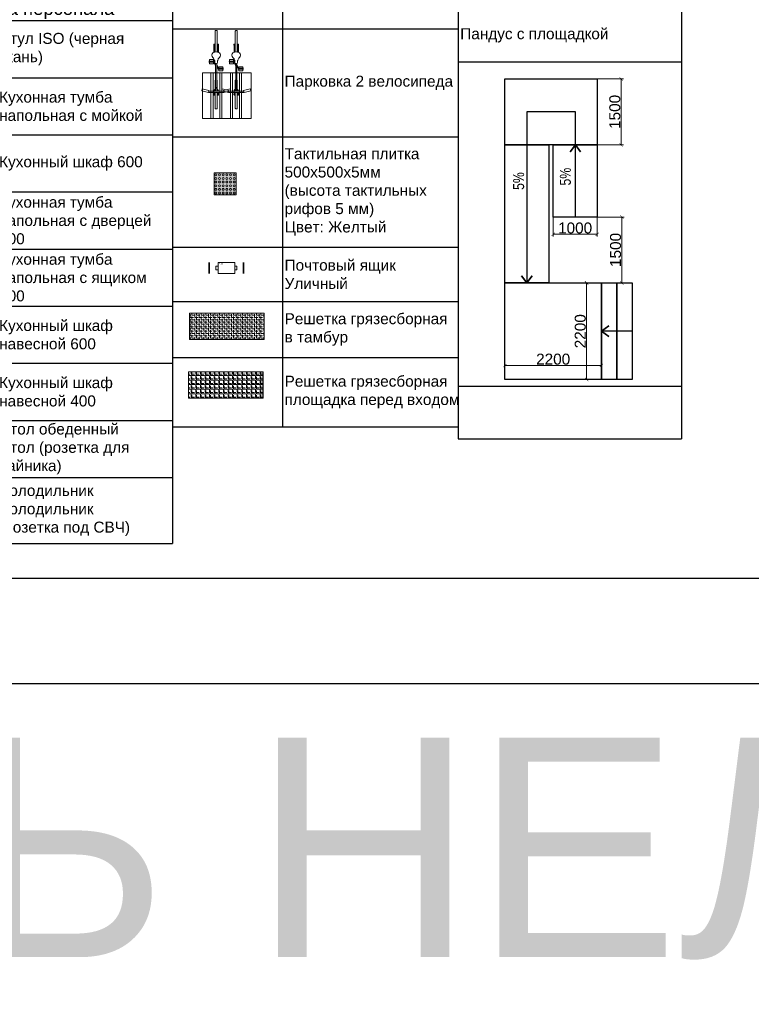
# Model space of a CAD drawing. Header units: millimetres. Extents: x -692150 to 2662533, y -95416 to 65084.
# Tile 461 of 656: x -49986 to -33327, y -65087 to -42673. Entities that reach past the tile are written whole.
import ezdxf
from ezdxf import colors
from ezdxf.entities.mleader import LeaderData, LeaderLine
from ezdxf.math import Vec2, Vec3

# ---------------------------------------------------------------- set-up
doc = ezdxf.new("R2010")
doc.units = ezdxf.units.MM
doc.layers.get('Defpoints').update_dxf_attribs({"color": 30})
for name, color, linetype, lineweight in [('01_АР_Несущие стены и колонны', 5, 'Continuous', 30), ('03_АР_Возводимые перегородки', 10, 'Continuous', 25), ('10_АР_Мебель размеры', 255, 'Continuous', 0), ('13_АР_Полы', 7, 'Continuous', 9), ('17_АР_Текст', 250, 'Continuous', 0), ('28_РАЗВЕРТКИ', 7, 'Continuous', 0)]:
    doc.layers.add(name, color=color, linetype=linetype, lineweight=lineweight)
doc.layers.add('09_АР_Мебель', color=7, linetype='Continuous', lineweight=9, true_color=0x000000)
doc.layers.add('1. ПОДЛОЖКА', color=7, linetype='Continuous', lineweight=0, true_color=0x9b9292)
doc.styles.add('_ТЕКСТОВЫЙ', font='arial.ttf', dxfattribs={"width": 0.8})
doc.styles.add('HVAC_AEP', font='arial.ttf')
doc.styles.get("Standard").update_dxf_attribs({"font": 'arial.ttf'})
doc.dimstyles.new('Standard (100)', dxfattribs={"dimtxt": 250, "dimasz": 75, "dimexe": 50, "dimexo": 5, "dimgap": 15, "dimtad": 1, "dimdec": 0, "dimrnd": 5, "dimtxsty": 'Standard', "dimblk": 'ARCHTICK', "dimcen": 0.09, "dimclrd": 7, "dimclre": 7, "dimclrt": 256, "dimazin": 0, "dimtfac": 1, "dimtdec": 0, "dimtofl": 0, "dimtmove": 1, "dimatfit": 0, "dimfxl": 2, "dimlwd": 0, "dimlwe": 0, "dimarcsym": 0})

# ---------------------------------------------------------------- blocks, each defined once
blk = doc.blocks.new('_Dot')
at = {"color": 0, "linetype": 'ByBlock', "lineweight": -2}
blk.add_line((-0.5, 0), (-1, 0), dxfattribs=at)
at = {"color": 0, "linetype": 'ByBlock', "const_width": 0.5}
blk.add_lwpolyline([(-0.25, 0, 1), (0.25, 0, 1)], format="xyb", close=True, dxfattribs=at)
blk = doc.blocks.new('*T219')
at = {"color": 0, "linetype": 'ByBlock', "lineweight": -2, "transparency": 16777216}
for p, q in [((0, 0), (6500, 0)), ((0, 0), (0, -12370)), ((6500, 0), (6500, -12370)), ((0, -470), (6500, -470)), ((2500, -470), (2500, -12370)), ((0, -1770), (6500, -1770)), ((0, -3070), (6500, -3070)), ((0, -4370), (6500, -4370)), ((0, -5670), (6500, -5670)), ((0, -6970), (6500, -6970)), ((0, -8270), (6500, -8270)), ((0, -9570), (6500, -9570)), ((0, -10870), (6500, -10870)), ((0, -12370), (6500, -12370))]:
    blk.add_line(p, q, dxfattribs=at)
at = {"color": 0, "lineweight": 15, "transparency": 16777216, "style": 'HVAC_AEP'}
for s, insert, char_height, width, attachment_point in [('Комната персонала', (3250, -235), 300, 6497, 5), ('Стул ISO (черная^Jткань)', (2550, -1120), 250, 3900, 4), ('Кухонная тумба^Jнапольная с мойкой', (2550, -2420), 250, 3900, 4), ('Кухонный шкаф 600', (2550, -3720), 250, 3900, 4), ('Кухонная тумба^Jнапольная с дверцей^J600', (2550, -5020), 250, 3900, 4), ('Кухонная тумба^Jнапольная с ящиком^J800', (2550, -6320), 250, 3900, 4), ('Кухонный шкаф^Jнавесной 600', (2550, -7620), 250, 3900, 4), ('Кухонный шкаф^Jнавесной 400', (2550, -8920), 250, 3900, 4), ('Стол обеденный^JСтол (розетка для^Jчайника)', (2550, -10220), 250, 3900, 4), ('Холодильник^JХолодильник^J(розетка под СВЧ)', (2550, -11620), 250, 3900, 4)]:
    blk.add_mtext(s, dxfattribs=dict(at, insert=insert, char_height=char_height, width=width, attachment_point=attachment_point))
blk = doc.blocks.new('*T226')
at = {"color": 0, "linetype": 'ByBlock', "lineweight": -2, "transparency": 16777216}
for p, q in [((0, 0), (5089, 0)), ((0, 0), (0, -24763)), ((5089, 0), (5089, -24763)), ((0, -470), (5089, -470)), ((0, -1670), (5089, -1670)), ((0, -6522), (5089, -6522)), ((0, -7722), (5089, -7722)), ((0, -14975), (5089, -14975)), ((0, -16175), (5089, -16175)), ((0, -23563), (5089, -23563)), ((0, -24763), (5089, -24763))]:
    blk.add_line(p, q, dxfattribs=at)
at = {"color": 0, "lineweight": 15, "transparency": 16777216, "style": 'HVAC_AEP'}
for s, insert, char_height, width, attachment_point in [('Пандусы', (2545, -235), 350, 5086.26, 5), ('Вертикальный^Jпоъемник', (50, -1070), 250, 4989.26, 4), ('Наклонный подъемник ', (50, -7122), 250, 4989.26, 4), ('Пандус с площадкой', (50, -15575), 250, 4989.26, 4)]:
    blk.add_mtext(s, dxfattribs=dict(at, insert=insert, char_height=char_height, width=width, attachment_point=attachment_point))
blk = doc.blocks.new('_ArchTick')
at = {"color": 0, "linetype": 'ByBlock', "const_width": 0.15}
blk.add_lwpolyline([(-0.5, -0.5), (0.5, 0.5)], dxfattribs=at)
blk = doc.blocks.new('*D227')
at = {"layer": '03_АР_Возводимые перегородки', "lineweight": 0, "transparency": 16777216}
for p, q in [((-36744, -48665), (-37128, -48665)), ((-37078, -48665), (-37078, -50865)), ((-36744, -50865), (-37128, -50865))]:
    blk.add_line(p, q, dxfattribs=at)
at = {"layer": 'Defpoints', "color": 0, "lineweight": 13, "transparency": 16777216}
for p in [(-36739, -48665), (-37078, -50865), (-36739, -50865)]:
    blk.add_point(p, dxfattribs=at)
at = {"layer": '03_АР_Возводимые перегородки', "lineweight": 0, "transparency": 16777216, "xscale": 75, "yscale": 75, "zscale": 75}
for p, rotation in [((-37078, -48665), 90), ((-37078, -50865), 270)]:
    blk.add_blockref('_ArchTick', p, dxfattribs=dict(at, rotation=rotation))
at = {"layer": '03_АР_Возводимые перегородки', "transparency": 16777216, "insert": (-37221, -49765), "char_height": 250, "attachment_point": 5, "rotation": 90}
blk.add_mtext('2200', dxfattribs=at)
blk = doc.blocks.new('*D228')
at = {"layer": '03_АР_Возводимые перегородки', "lineweight": 0, "transparency": 16777216}
for p, q in [((-38939, -50860), (-38939, -50495)), ((-38939, -50545), (-36739, -50545)), ((-36739, -50860), (-36739, -50495))]:
    blk.add_line(p, q, dxfattribs=at)
at = {"layer": 'Defpoints', "color": 0, "lineweight": 13, "transparency": 16777216}
for p in [(-36739, -50545), (-38939, -50865), (-36739, -50865)]:
    blk.add_point(p, dxfattribs=at)
at = {"layer": '03_АР_Возводимые перегородки', "lineweight": 0, "transparency": 16777216, "xscale": 75, "yscale": 75, "zscale": 75, "rotation": 180}
blk.add_blockref('_ArchTick', (-38939, -50545), dxfattribs=at)
at = {"layer": '03_АР_Возводимые перегородки', "lineweight": 0, "transparency": 16777216, "xscale": 75, "yscale": 75, "zscale": 75}
blk.add_blockref('_ArchTick', (-36739, -50545), dxfattribs=at)
at = {"layer": '03_АР_Возводимые перегородки', "transparency": 16777216, "insert": (-37839, -50402), "char_height": 250, "attachment_point": 5}
blk.add_mtext('2200', dxfattribs=at)
blk = doc.blocks.new('*D229')
at = {"layer": '03_АР_Возводимые перегородки', "lineweight": 0, "transparency": 16777216}
for p, q in [((-36834, -44022), (-36241, -44022)), ((-36291, -45522), (-36291, -44022)), ((-36834, -45522), (-36241, -45522))]:
    blk.add_line(p, q, dxfattribs=at)
at = {"layer": 'Defpoints', "color": 0, "lineweight": 13, "transparency": 16777216}
for p in [(-36839, -44022), (-36291, -44022), (-36839, -45522)]:
    blk.add_point(p, dxfattribs=at)
at = {"layer": '03_АР_Возводимые перегородки', "lineweight": 0, "transparency": 16777216, "xscale": 75, "yscale": 75, "zscale": 75}
for p, rotation in [((-36291, -44022), 90), ((-36291, -45522), 270)]:
    blk.add_blockref('_ArchTick', p, dxfattribs=dict(at, rotation=rotation))
at = {"layer": '03_АР_Возводимые перегородки', "transparency": 16777216, "insert": (-36434, -44772), "char_height": 250, "attachment_point": 5, "rotation": 90}
blk.add_mtext('1500', dxfattribs=at)
blk = doc.blocks.new('*D230')
at = {"layer": '03_АР_Возводимые перегородки', "lineweight": 0, "transparency": 16777216}
for p, q in [((-37839, -47170), (-37839, -47609)), ((-36839, -47170), (-36839, -47609)), ((-37839, -47559), (-36839, -47559))]:
    blk.add_line(p, q, dxfattribs=at)
at = {"layer": 'Defpoints', "color": 0, "lineweight": 13, "transparency": 16777216}
for p in [(-37839, -47165), (-36839, -47165), (-36839, -47559)]:
    blk.add_point(p, dxfattribs=at)
at = {"layer": '03_АР_Возводимые перегородки', "lineweight": 0, "transparency": 16777216, "xscale": 75, "yscale": 75, "zscale": 75, "rotation": 180}
blk.add_blockref('_ArchTick', (-37839, -47559), dxfattribs=at)
at = {"layer": '03_АР_Возводимые перегородки', "lineweight": 0, "transparency": 16777216, "xscale": 75, "yscale": 75, "zscale": 75}
blk.add_blockref('_ArchTick', (-36839, -47559), dxfattribs=at)
at = {"layer": '03_АР_Возводимые перегородки', "transparency": 16777216, "insert": (-37339, -47416), "char_height": 250, "attachment_point": 5}
blk.add_mtext('1000', dxfattribs=at)
blk = doc.blocks.new('*D231')
at = {"layer": '03_АР_Возводимые перегородки', "lineweight": 0, "transparency": 16777216}
for p, q in [((-36834, -47165), (-36225, -47165)), ((-36275, -47165), (-36275, -48665)), ((-37560, -48665), (-36225, -48665))]:
    blk.add_line(p, q, dxfattribs=at)
at = {"layer": 'Defpoints', "color": 0, "lineweight": 13, "transparency": 16777216}
for p in [(-36839, -47165), (-37565, -48665), (-36275, -48665)]:
    blk.add_point(p, dxfattribs=at)
at = {"layer": '03_АР_Возводимые перегородки', "lineweight": 0, "transparency": 16777216, "xscale": 75, "yscale": 75, "zscale": 75}
for p, rotation in [((-36275, -47165), 90), ((-36275, -48665), 270)]:
    blk.add_blockref('_ArchTick', p, dxfattribs=dict(at, rotation=rotation))
at = {"layer": '03_АР_Возводимые перегородки', "transparency": 16777216, "insert": (-36418, -47915), "char_height": 250, "attachment_point": 5, "rotation": 90}
blk.add_mtext('1500', dxfattribs=at)
blk = doc.blocks.new('*T232')
at = {"color": 0, "linetype": 'ByBlock', "lineweight": -2, "transparency": 16777216}
for p, q in [((0, 0), (6500, 0)), ((0, 0), (0, -13160)), ((6500, 0), (6500, -13160)), ((0, -470), (6500, -470)), ((2500, -470), (2500, -13160)), ((0, -1670), (6500, -1670)), ((0, -4106), (6500, -4106)), ((0, -6559), (6500, -6559)), ((0, -9073), (6500, -9073)), ((0, -10313), (6500, -10313)), ((0, -11582), (6500, -11582)), ((0, -13160), (6500, -13160))]:
    blk.add_line(p, q, dxfattribs=at)
at = {"color": 0, "lineweight": 15, "transparency": 16777216, "style": 'HVAC_AEP'}
for s, insert, char_height, width, attachment_point in [('ФАСАД', (3250, -235), 300, 6497, 5), ('Уличная урна', (2550, -1070), 250, 3900, 4), ('Парковка 3 велосипеда ', (2550, -2888), 250, 3900, 4), ('Парковка 2 велосипеда ', (2550, -5333), 250, 3900, 4), ('Тактильная плитка^J500х500х5мм^J(высота тактильных^Jрифов 5 мм)^JЦвет: Желтый', (2550, -7816), 250, 3900, 4), ('Почтовый ящик^JУличный', (2550, -9693), 250, 3900, 4), ('Решетка грязесборная в тамбур', (2550, -10948), 250, 3900, 4), ('Решетка грязесборная^Jплощадка перед входом', (2550, -12371), 250, 3900, 4)]:
    blk.add_mtext(s, dxfattribs=dict(at, insert=insert, char_height=char_height, width=width, attachment_point=attachment_point))
blk = doc.blocks.new('A$C515B42CB')
at = {"layer": '09_АР_Мебель'}
for p, q in [((-408, 342), (-453, 330)), ((-414, 179), (-453, 330)), ((-369, 190), (-408, 342)), ((-1292, 37), (-1750, 37)), ((-1285, 62), (-1473, 62)), ((-1473, 42), (-1473, 62)), ((-1291, 42), (-1473, 42)), ((-1468, 64), (-1468, 62)), ((-1468, 64), (-1449, 64)), ((-1465, 66), (-1465, 64)), ((-1465, 66), (-1452, 66)), ((-1465, 42), (-1465, 37)), ((-1452, 66), (-1452, 64)), ((-1452, 42), (-1452, 37)), ((-1449, 64), (-1449, 62)), ((-485, 24), (-1028, 24)), ((-925, 66), (-1008, 24)), ((-900, 61), (-978, 24)), ((-959, 162), (-959, 72)), ((-959, 162), (-866, 162)), ((-959, 72), (-866, 72)), ((-929, 162), (-929, 168)), ((-929, 168), (-913, 168)), ((-929, 72), (-929, 66)), ((-929, 66), (-913, 66)), ((-923, 72), (-923, 162)), ((-919, 172), (-913, 172)), ((-919, 172), (-919, 168)), ((-906, 172), (-913, 172)), ((-896, 168), (-913, 168)), ((-913, 72), (-913, 162)), ((-896, 66), (-913, 66)), ((-906, 172), (-906, 168)), ((-902, 72), (-902, 162)), ((-900, 66), (-900, 61)), ((-896, 162), (-896, 168)), ((-896, 72), (-896, 66)), ((-866, 162), (-866, 72)), ((-441, 37), (-625, 37)), ((-477, 27), (-441, 27)), ((-405, 24), (-468, 24)), ((-441, 37), (-441, 27)), ((-421, 31), (-421, 24)), ((-369, 190), (-414, 179)), ((-405, 42), (-410, 42)), ((-405, 181), (-405, -157)), ((-374, 189), (-374, -165)), ((-313, 62), (-374, 62)), ((-313, 42), (-374, 42)), ((-30, 37), (-374, 37)), ((-318, 64), (-337, 64)), ((-337, 64), (-337, 62)), ((-321, 66), (-333, 66)), ((-333, 66), (-333, 64)), ((-333, 42), (-333, 37)), ((-321, 66), (-321, 64)), ((-321, 42), (-321, 37)), ((-318, 64), (-318, 62)), ((-313, 42), (-313, 62)), ((-1292, -13), (-1750, -13)), ((-1291, -18), (-1473, -18)), ((-1473, -38), (-1473, -18)), ((-1285, -38), (-1473, -38)), ((-1468, -40), (-1468, -38)), ((-1468, -40), (-1449, -40)), ((-1465, -18), (-1465, -13)), ((-1465, -42), (-1465, -40)), ((-1465, -42), (-1452, -42)), ((-1452, -18), (-1452, -13)), ((-1452, -42), (-1452, -40)), ((-1449, -40), (-1449, -38)), ((-1120, -138), (-1120, -48)), ((-1120, -48), (-1027, -48)), ((-1120, -138), (-1027, -138)), ((-1090, -48), (-1090, -42)), ((-1090, -42), (-1073, -42)), ((-1090, -138), (-1090, -144)), ((-1090, -144), (-1073, -144)), ((-1086, -37), (-1008, 0)), ((-1086, -42), (-1086, -37)), ((-1084, -48), (-1084, -138)), ((-1080, -148), (-1080, -144)), ((-1080, -148), (-1073, -148)), ((-1057, -42), (-1073, -42)), ((-1073, -48), (-1073, -138)), ((-1057, -144), (-1073, -144)), ((-1067, -148), (-1073, -148)), ((-1067, -148), (-1067, -144)), ((-1063, -48), (-1063, -138)), ((-1061, -42), (-978, 0)), ((-1057, -48), (-1057, -42)), ((-1057, -138), (-1057, -144)), ((-485, 0), (-1027, 0)), ((-1027, -138), (-1027, -48)), ((-441, -13), (-625, -13)), ((-477, -3), (-441, -3)), ((-405, 0), (-468, 0)), ((-414, -155), (-453, -306)), ((-441, -3), (-441, -13)), ((-421, -7), (-421, 0)), ((-369, -166), (-414, -155)), ((-405, -18), (-410, -18)), ((-369, -166), (-408, -318)), ((-405, -38), (-374, -38)), ((-30, -13), (-374, -13)), ((-313, -18), (-374, -18)), ((-313, -38), (-374, -38)), ((-337, -40), (-337, -38)), ((-318, -40), (-337, -40)), ((-333, -18), (-333, -13)), ((-333, -42), (-333, -40)), ((-321, -42), (-333, -42)), ((-321, -18), (-321, -13)), ((-321, -42), (-321, -40)), ((-318, -40), (-318, -38)), ((-313, -38), (-313, -18)), ((-408, -318), (-453, -306))]:
    blk.add_line(p, q, dxfattribs=at)
blk.add_lwpolyline([(-482, 7), (-472, 7), (-472, 17), (-482, 17)], close=True, dxfattribs=at)
for radius in [15, 9.74]:
    blk.add_circle((-477, 12), radius, dxfattribs=at)
for points in [[(-1750, 37), (-1766, 35), (-1779, 26), (-1783, 17), (-1783, 12)], [(-1750, -13), (-1766, -11), (-1779, -2), (-1783, 7), (-1783, 12)], [(-1296, 12), (-1283, 68), (-1254, 105), (-1219, 112), (-1170, 90), (-1134, 61), (-1109, 50), (-1091, 44), (-1065, 41), (-1041, 37), (-1029, 28), (-1026, 12)], [(-1296, 12), (-1283, -44), (-1254, -82), (-1219, -88), (-1170, -66), (-1134, -38), (-1109, -26), (-1091, -20), (-1065, -17), (-1041, -13), (-1029, -4), (-1026, 12)], [(-441, 37), (-433, 52), (-419, 60), (-405, 62)], [(-421, 31), (-417, 39), (-414, 41), (-410, 42)], [(-30, 37), (-14, 35), (-1, 26), (2, 17), (3, 12)], [(-30, -13), (-14, -11), (-1, -2), (2, 7), (3, 12)], [(-441, -13), (-433, -28), (-419, -36), (-405, -38)], [(-421, -7), (-417, -15), (-414, -17), (-410, -18)]]:
    blk.add_spline(points, degree=3, dxfattribs=at)
for points in [[(-625, 37), (-630, 37), (-640, 37), (-649, 31), (-652, 27)], [(-625, -13), (-630, -13), (-640, -13), (-649, -7), (-652, -3)]]:
    blk.add_open_spline(points, degree=3, knots=[0, 0, 0, 0, 0.0159733, 0.03042348, 0.03042348, 0.03042348, 0.03042348], dxfattribs=at)
at = {"layer": '1. ПОДЛОЖКА'}
for p, q in [((-408, 342), (-453, 330)), ((-414, 179), (-453, 330)), ((-369, 190), (-408, 342)), ((-1292, 37), (-1750, 37)), ((-1285, 62), (-1473, 62)), ((-1473, 42), (-1473, 62)), ((-1291, 42), (-1473, 42)), ((-1468, 64), (-1468, 62)), ((-1468, 64), (-1449, 64)), ((-1465, 66), (-1465, 64)), ((-1465, 66), (-1452, 66)), ((-1465, 42), (-1465, 37)), ((-1452, 66), (-1452, 64)), ((-1452, 42), (-1452, 37)), ((-1449, 64), (-1449, 62)), ((-485, 24), (-1028, 24)), ((-925, 66), (-1008, 24)), ((-900, 61), (-978, 24)), ((-959, 162), (-959, 72)), ((-959, 162), (-866, 162)), ((-959, 72), (-866, 72)), ((-929, 162), (-929, 168)), ((-929, 168), (-913, 168)), ((-929, 72), (-929, 66)), ((-929, 66), (-913, 66)), ((-923, 72), (-923, 162)), ((-919, 172), (-913, 172)), ((-919, 172), (-919, 168)), ((-906, 172), (-913, 172)), ((-896, 168), (-913, 168)), ((-913, 72), (-913, 162)), ((-896, 66), (-913, 66)), ((-906, 172), (-906, 168)), ((-902, 72), (-902, 162)), ((-900, 66), (-900, 61)), ((-896, 162), (-896, 168)), ((-896, 72), (-896, 66)), ((-866, 162), (-866, 72)), ((-441, 37), (-625, 37)), ((-477, 27), (-441, 27)), ((-405, 24), (-468, 24)), ((-441, 37), (-441, 27)), ((-421, 31), (-421, 24)), ((-369, 190), (-414, 179)), ((-405, 42), (-410, 42)), ((-405, 181), (-405, -157)), ((-374, 189), (-374, -165)), ((-313, 62), (-374, 62)), ((-313, 42), (-374, 42)), ((-30, 37), (-374, 37)), ((-318, 64), (-337, 64)), ((-337, 64), (-337, 62)), ((-321, 66), (-333, 66)), ((-333, 66), (-333, 64)), ((-333, 42), (-333, 37)), ((-321, 66), (-321, 64)), ((-321, 42), (-321, 37)), ((-318, 64), (-318, 62)), ((-313, 42), (-313, 62)), ((-1292, -13), (-1750, -13)), ((-1291, -18), (-1473, -18)), ((-1473, -38), (-1473, -18)), ((-1285, -38), (-1473, -38)), ((-1468, -40), (-1468, -38)), ((-1468, -40), (-1449, -40)), ((-1465, -18), (-1465, -13)), ((-1465, -42), (-1465, -40)), ((-1465, -42), (-1452, -42)), ((-1452, -18), (-1452, -13)), ((-1452, -42), (-1452, -40)), ((-1449, -40), (-1449, -38)), ((-1120, -138), (-1120, -48)), ((-1120, -48), (-1027, -48)), ((-1120, -138), (-1027, -138)), ((-1090, -48), (-1090, -42)), ((-1090, -42), (-1073, -42)), ((-1090, -138), (-1090, -144)), ((-1090, -144), (-1073, -144)), ((-1086, -37), (-1008, 0)), ((-1086, -42), (-1086, -37)), ((-1084, -48), (-1084, -138)), ((-1080, -148), (-1080, -144)), ((-1080, -148), (-1073, -148)), ((-1057, -42), (-1073, -42)), ((-1073, -48), (-1073, -138)), ((-1057, -144), (-1073, -144)), ((-1067, -148), (-1073, -148)), ((-1067, -148), (-1067, -144)), ((-1063, -48), (-1063, -138)), ((-1061, -42), (-978, 0)), ((-1057, -48), (-1057, -42)), ((-1057, -138), (-1057, -144)), ((-485, 0), (-1027, 0)), ((-1027, -138), (-1027, -48)), ((-441, -13), (-625, -13)), ((-477, -3), (-441, -3)), ((-405, 0), (-468, 0)), ((-414, -155), (-453, -306)), ((-441, -3), (-441, -13)), ((-421, -7), (-421, 0)), ((-369, -166), (-414, -155)), ((-405, -18), (-410, -18)), ((-369, -166), (-408, -318)), ((-405, -38), (-374, -38)), ((-30, -13), (-374, -13)), ((-313, -18), (-374, -18)), ((-313, -38), (-374, -38)), ((-337, -40), (-337, -38)), ((-318, -40), (-337, -40)), ((-333, -18), (-333, -13)), ((-333, -42), (-333, -40)), ((-321, -42), (-333, -42)), ((-321, -18), (-321, -13)), ((-321, -42), (-321, -40)), ((-318, -40), (-318, -38)), ((-313, -38), (-313, -18)), ((-408, -318), (-453, -306))]:
    blk.add_line(p, q, dxfattribs=at)
blk.add_lwpolyline([(-482, 7), (-472, 7), (-472, 17), (-482, 17)], close=True, dxfattribs=at)
for radius in [15, 9.74]:
    blk.add_circle((-477, 12), radius, dxfattribs=at)
for points in [[(-1750, 37), (-1766, 35), (-1779, 26), (-1783, 17), (-1783, 12)], [(-1750, -13), (-1766, -11), (-1779, -2), (-1783, 7), (-1783, 12)], [(-1296, 12), (-1283, 68), (-1254, 105), (-1219, 112), (-1170, 90), (-1134, 61), (-1109, 50), (-1091, 44), (-1065, 41), (-1041, 37), (-1029, 28), (-1026, 12)], [(-1296, 12), (-1283, -44), (-1254, -82), (-1219, -88), (-1170, -66), (-1134, -38), (-1109, -26), (-1091, -20), (-1065, -17), (-1041, -13), (-1029, -4), (-1026, 12)], [(-441, 37), (-433, 52), (-419, 60), (-405, 62)], [(-421, 31), (-417, 39), (-414, 41), (-410, 42)], [(-30, 37), (-14, 35), (-1, 26), (2, 17), (3, 12)], [(-30, -13), (-14, -11), (-1, -2), (2, 7), (3, 12)], [(-441, -13), (-433, -28), (-419, -36), (-405, -38)], [(-421, -7), (-417, -15), (-414, -17), (-410, -18)]]:
    blk.add_spline(points, degree=3, dxfattribs=at)
for points in [[(-625, 37), (-630, 37), (-640, 37), (-649, 31), (-652, 27)], [(-625, -13), (-630, -13), (-640, -13), (-649, -7), (-652, -3)]]:
    blk.add_open_spline(points, degree=3, knots=[0, 0, 0, 0, 0.0159733, 0.03042348, 0.03042348, 0.03042348, 0.03042348], dxfattribs=at)
blk = doc.blocks.new('A$C3D553C2C')
at = {"layer": '09_АР_Мебель'}
blk.add_lwpolyline([(0, 0), (-1041, 0), (-1041, 1115), (0, 1115)], close=True, dxfattribs=at)
for points in [[(0, 892), (-1041, 892)], [(0, 845), (-1041, 845)], [(0, 689), (-1041, 689)], [(0, 642), (-1041, 642)], [(0, 446), (-1041, 446)], [(0, 399), (-1041, 399)], [(0, 243), (-1041, 243)], [(0, 196), (-1041, 196)]]:
    blk.add_lwpolyline(points, dxfattribs=at)
at = {"layer": '1. ПОДЛОЖКА'}
for points in [[(-1041, 1115), (-1041, 0), (0, 0), (0, 1115)], [(-1041, 892), (-1041, 845), (0, 845), (0, 892)], [(0, 642), (0, 689), (-1041, 689), (-1041, 642)], [(-1041, 399), (-1041, 446), (0, 446), (0, 399)], [(0, 196), (0, 243), (-1041, 243), (-1041, 196)]]:
    blk.add_lwpolyline(points, close=True, dxfattribs=at)
blk = doc.blocks.new('A$C29012745')
at = {"layer": '09_АР_Мебель'}
for points in [[(0, 250), (-380, 250), (-380, 0), (0, 0)], [(-427, 167), (-380, 167), (-380, 86), (-427, 86)], [(0, 167), (47, 167), (47, 86), (0, 86)]]:
    blk.add_lwpolyline(points, close=True, dxfattribs=at)
at = {"layer": '1. ПОДЛОЖКА'}
blk.add_lwpolyline([(-380, 250), (0, 250), (0, 0), (-380, 0)], close=True, dxfattribs=at)
at = {"layer": 'Defpoints', "lineweight": 35}
for points in [[(-580, 250), (-580, 0)], [(200, 250), (200, 0)]]:
    blk.add_lwpolyline(points, dxfattribs=at)
at = {"layer": '09_АР_Мебель', "insert": (-364, 237), "char_height": 35, "attachment_point": 1}
blk.add_mtext_dynamic_manual_height_columns('{\\C7;П.Я.}', width=258, gutter_width=12.5, heights=[0], dxfattribs=at)
blk = doc.blocks.new('A$C227E25941')
at = {"layer": '09_АР_Мебель', "true_color": 0x67e8f4}
h = blk.add_hatch(dxfattribs=at)
h.set_pattern_fill('ANGLE', color=141, scale=15)
h.set_pattern_definition([(0, (31993.38, 49184.04), (0, 104.775), [76.2, -28.575]), (90, (31993.38, 49184.04), (-104.775, 6e-15), [76.2, -28.575])])
h.paths.add_polyline_path([(-1700, 600), (0, 600), (0, 0), (-1700, 0)])
at = {"layer": '1. ПОДЛОЖКА'}
h = blk.add_hatch(dxfattribs=at)
h.set_pattern_fill('ANGLE', color=256, scale=15)
h.set_pattern_definition([(0, (44445.45, 52565.76), (0, 104.775), [76.2, -28.575]), (90, (44445.45, 52565.76), (-104.775, 6e-15), [76.2, -28.575])])
h.paths.add_polyline_path([(-1700, 600), (0, 600), (0, 0), (-1700, 0)])
at = {"layer": '09_АР_Мебель', "color": 141, "true_color": 0x67e8f4}
blk.add_lwpolyline([(-1700, 600), (0, 600), (0, 0), (-1700, 0)], close=True, dxfattribs=at)
at = {"layer": '1. ПОДЛОЖКА'}
for points in [[(-1700, 600), (0, 600), (0, 0), (-1700, 0)], [(-3, 600), (-1700, 600), (-1700, 0), (-3, 0)]]:
    blk.add_lwpolyline(points, close=True, dxfattribs=at)
blk = doc.blocks.new('A$C792429191')
at = {"true_color": 0x991b1e}
h = blk.add_hatch(dxfattribs=at)
h.set_pattern_fill('ANGLE', color=244, scale=15)
h.set_pattern_definition([(0, (31993.38, 50347.49), (0, 104.775), [76.2, -28.575]), (90, (31993.38, 50347.49), (-104.775, 6e-15), [76.2, -28.575])])
h.paths.add_polyline_path([(-1700, 600), (0, 600), (0, 0), (-1700, 0)])
at = {"layer": '1. ПОДЛОЖКА'}
h = blk.add_hatch(dxfattribs=at)
h.set_pattern_fill('ANGLE', color=256, scale=15)
h.set_pattern_definition([(0, (44419.08, 51236.31), (0, 104.775), [76.2, -28.575]), (90, (44419.08, 51236.31), (-104.775, 6e-15), [76.2, -28.575])])
h.paths.add_polyline_path([(0, 600), (-1700, 600), (-1700, 0), (0, 0)])
at = {"layer": '09_АР_Мебель', "color": 244, "true_color": 0x991b1e}
blk.add_lwpolyline([(-1700, 600), (0, 600), (0, 0), (-1700, 0)], close=True, dxfattribs=at)
at = {"layer": '1. ПОДЛОЖКА'}
blk.add_lwpolyline([(0, 600), (-1700, 600), (-1700, 0), (0, 0)], close=True, dxfattribs=at)
blk = doc.blocks.new('Тактильная плитка 4')
at = {"layer": '13_АР_Полы', "lineweight": 0, "true_color": 0xffff00}
blk.add_hatch(color=2, dxfattribs=at).paths.add_polyline_path([(0, 500), (500, 500), (500, 0), (0, 0)])
at = {"layer": '13_АР_Полы', "lineweight": 13}
blk.add_lwpolyline([(0, 500), (500, 500), (500, 0), (0, 0)], close=True, dxfattribs=at)
blk.add_lwpolyline([(0, 500), (500, 500), (500, 0), (0, 0)], close=True, dxfattribs=at)
at = {"layer": '13_АР_Полы', "color": 9, "lineweight": 13, "true_color": 0xbcc3cd}
for centre in [(42, 458), (125, 458), (208, 458), (292, 458), (375, 458), (458, 458), (42, 375), (42, 292), (42, 208), (125, 375), (125, 292), (125, 208), (208, 375), (208, 292), (208, 208), (292, 375), (292, 292), (292, 208), (375, 375), (375, 292), (375, 208), (458, 375), (458, 292), (458, 208), (42, 125), (42, 42), (125, 125), (125, 42), (208, 125), (208, 42), (292, 125), (292, 42), (375, 125), (375, 42), (458, 125), (458, 42)]:
    blk.add_circle(centre, 22.2, dxfattribs=at)

msp = doc.modelspace()

# ---------------------------------------------------------------- linework, layer by layer
at = {"layer": '03_АР_Возводимые перегородки'}
for points in [[(-38939.1, -45521.6), (-38939.1, -44021.6), (-36839.1, -44021.6), (-36839.1, -45521.6)], [(-37939.1, -48664.6), (-38939.1, -48664.6), (-38939.1, -45521.6), (-37939.1, -45521.6)], [(-36839.1, -47164.6), (-37839.1, -47164.6), (-37839.1, -45521.6), (-36839.1, -45521.6)], [(-38939.1, -50864.6), (-38939.1, -48664.6), (-36739.1, -48664.6), (-36739.1, -50864.6)], [(-36739.1, -50864.6), (-36739.1, -48664.6), (-36389.1, -48664.6), (-36389.1, -50864.6)], [(-36389.1, -50864.6), (-36389.1, -48664.6), (-36039.1, -48664.6), (-36039.1, -50864.6)]]:
    msp.add_lwpolyline(points, close=True, dxfattribs=at)
for points in [[(-37334.1, -45521.6), (-37334.1, -44771.6), (-38439.1, -44771.6), (-38439.1, -45521.6)], [(-38439.1, -45521.6), (-38439.1, -48664.6), (-38319.9, -48500.3), (-38439.1, -48664.6), (-38558.4, -48500.3), (-38439.1, -48664.6)], [(-37332.4, -47164.6), (-37332.4, -45519.3), (-37451.6, -45683.6), (-37332.4, -45519.3), (-37213.2, -45683.6), (-37332.4, -45519.3)], [(-36039.1, -49764.6), (-36739.1, -49764.6), (-36574.8, -49883.9), (-36739.1, -49764.6), (-36574.8, -49645.4), (-36739.1, -49764.6)]]:
    msp.add_lwpolyline(points, dxfattribs=at)
at = {"layer": 'Defpoints', "color": 1}
msp.add_lwpolyline([(-158394.8, -24951.8), (39622.9, -24951.8), (39622.9, -57789.5), (-158394.8, -57789.5)], close=True, dxfattribs=at)
at = {"layer": 'Defpoints'}
msp.add_lwpolyline([(39622.9, -55394.4), (-153407.1, -55394.4)], dxfattribs=at)

# ---------------------------------------------------------------- block references
for name, p in [('*T226', (-40004.5, -27455.1)), ('*T232', (-46504.5, -38777.5)), ('*T219', (-53004.5, -42224.8)), ('A$C29012745', (-45089.9, -48452.4))]:
    msp.add_blockref(name, p)
at = {"rotation": 270}
for name, p in [('A$C515B42CB', (-45524.4, -44701.5)), ('A$C515B42CB', (-45068, -44701.5)), ('A$C3D553C2C', (-45827.1, -44925.9))]:
    msp.add_blockref(name, p, dxfattribs=at)
at = {"layer": '01_АР_Несущие стены и колонны'}
msp.add_blockref('Тактильная плитка 4', (-45560, -46660), dxfattribs=at)
at = {"layer": '13_АР_Полы'}
for name, p in [('A$C792429191', (-44419.1, -49956.3)), ('A$C227E25941', (-44445.4, -51285.8))]:
    msp.add_blockref(name, p, dxfattribs=at)

# ---------------------------------------------------------------- texts
at = {"layer": 'Defpoints', "color": 1, "insert": (-78920.2, -59013.4), "char_height": 5000, "attachment_point": 1}
msp.add_mtext_dynamic_manual_height_columns('УДАЛЯТЬ НЕЛЬЗЯ', width=137297.146, gutter_width=12.5, heights=[0], dxfattribs=at)

# ---------------------------------------------------------------- dimensions: what is measured, and where the dimension line sits
at = {"layer": '03_АР_Возводимые перегородки'}
for base, p1, p2, angle, picture, middle in [((-36290.9, -44021.6), (-36839.1, -45521.6), (-36839.1, -44021.6), 90, '*D229', (-36433.6, -44771.6)), ((-36275.3, -48664.6), (-36839.1, -47164.6), (-37564.6, -48664.6), 90, '*D231', (-36417.9, -47914.6)), ((-37078.1, -50864.6), (-36739.1, -48664.6), (-36739.1, -50864.6), 90, '*D227', (-37220.8, -49764.6)), ((-36739.1, -50544.6), (-38939.1, -50864.6), (-36739.1, -50864.6), 180, '*D228', (-37839.1, -50401.9))]:
    dim = msp.add_linear_dim(base=base, p1=p1, p2=p2, angle=angle, dimstyle='Standard (100)', override={"dimclrd": 256, "dimclre": 256}, dxfattribs=at)
    dim.commit()
    dim.dimension.update_dxf_attribs({"geometry": picture, "text_midpoint": middle})
dim = msp.add_linear_dim(base=(-36839.1, -47558.9), p1=(-37839.1, -47164.6), p2=(-36839.1, -47164.6), dimstyle='Standard (100)', override={"dimclrd": 256, "dimclre": 256}, dxfattribs=at)
dim.commit()
dim.dimension.update_dxf_attribs({"geometry": '*D230', "text_midpoint": (-37339.1, -47416.2)})

# ---------------------------------------------------------------- leaders
at = {"layer": '10_АР_Мебель размеры', "color": 10}
ml = msp.add_multileader_mtext('Standard', dxfattribs=at)
ml.set_content('5%', color=10, style='_ТЕКСТОВЫЙ')
ml.set_leader_properties(lineweight=0)
ml.set_arrow_properties(name='DOT')
ml.build(insert=Vec2(0, 0))
ml.multileader.update_dxf_attribs({"text_left_attachment_type": 6, "text_right_attachment_type": 6, "dogleg_length": 0.36, "arrow_head_size": 50, "scale": 100})
ctx = ml.context
ctx.base_point, ctx.scale, ctx.char_height, ctx.arrow_head_size, ctx.landing_gap_size, ctx.plane_origin, ctx.plane_x_axis, ctx.plane_y_axis = Vec3(-37386.6, -46548), 100, 250, 50, 100, Vec3(-42405.8, -36474.9), Vec3(0, 1), Vec3(-1, 0)
ctx.left_attachment, ctx.right_attachment, ctx.attachment_type = 6, 6, 2
notes = []
notes.append((ctx, [(0, (0, 0, 0), (0, 0), (1, 0), 1, [])]))
ctx.mtext.insert, ctx.mtext.text_direction, ctx.mtext.rotation, ctx.mtext.width, ctx.mtext.defined_height, ctx.mtext.flow_direction = Vec3(-37686.6, -46448), Vec3(0, 1), 1.5707963, 525.565, 310.2, 5
ml = msp.add_multileader_mtext('Standard', dxfattribs=at)
ml.set_content('5%', color=10, style='_ТЕКСТОВЫЙ')
ml.set_leader_properties(lineweight=0)
ml.set_arrow_properties(name='DOT')
ml.build(insert=Vec2(0, 0))
ml.multileader.update_dxf_attribs({"text_left_attachment_type": 6, "text_right_attachment_type": 6, "dogleg_length": 0.36, "arrow_head_size": 50, "scale": 100})
ctx = ml.context
ctx.base_point, ctx.scale, ctx.char_height, ctx.arrow_head_size, ctx.landing_gap_size, ctx.plane_origin, ctx.plane_x_axis, ctx.plane_y_axis = Vec3(-38450.5, -46648.4), 100, 250, 50, 100, Vec3(-43469.7, -36575.3), Vec3(0, 1), Vec3(-1, 0)
ctx.left_attachment, ctx.right_attachment, ctx.attachment_type = 6, 6, 2
notes.append((ctx, [(0, (0, 0, 0), (0, 0), (1, 0), 1, [])]))
ctx.mtext.insert, ctx.mtext.text_direction, ctx.mtext.rotation, ctx.mtext.width, ctx.mtext.defined_height, ctx.mtext.flow_direction = Vec3(-38750.5, -46548.4), Vec3(0, 1), 1.5707963, 525.565, 310.2, 5
at = {"layer": '17_АР_Текст', "lineweight": 18}
ml = msp.add_multileader_mtext('Standard', dxfattribs=at)
ml.set_content('ЦСУ оборудование:\\PМонитор 23,8"\\PСистемный блок (с комплектующими)\\PИсточник бесперебойного питания\\PМышь, клавиатура\\PWeb-камера\\PМФУ лазерный', color=256, style='_ТЕКСТОВЫЙ')
ml.set_leader_properties(lineweight=0)
ml.set_arrow_properties(name='DOT')
ml.build(insert=Vec2(0, 0))
ml.multileader.update_dxf_attribs({"text_left_attachment_type": 6, "text_right_attachment_type": 6, "dogleg_length": 0.36, "arrow_head_size": 50, "scale": 100})
ctx = ml.context
ctx.base_point, ctx.scale, ctx.char_height, ctx.arrow_head_size, ctx.landing_gap_size, ctx.plane_origin = Vec3(-74068.3, -45779.6), 100, 200, 50, 100, Vec3(-68828.3, -40627.4)
ctx.left_attachment, ctx.right_attachment, ctx.attachment_type = 6, 6, 2
notes.append((ctx, [(1, (1, 1, 0), (-74104.3, -45779.6), (1, 0), 36, [(0, [(-74104.3, -44789.7)], 0, [])])]))
ctx.mtext.insert, ctx.mtext.width, ctx.mtext.defined_height, ctx.mtext.flow_direction = Vec3(-73968.3, -45524.1), 5220.324, 815.5, 5
ml = msp.add_multileader_mtext('Standard', dxfattribs=at)
ml.set_content('ЦСУ оборудование:\\PМонитор 23,8"\\PСистемный блок (с комплектующими)\\PИсточник бесперебойного питания\\PМышь, клавиатура\\PWeb-камера\\PМФУ лазерный', color=256, style='_ТЕКСТОВЫЙ')
ml.set_leader_properties(lineweight=0)
ml.set_arrow_properties(name='DOT')
ml.build(insert=Vec2(0, 0))
ml.multileader.update_dxf_attribs({"text_left_attachment_type": 6, "text_right_attachment_type": 6, "dogleg_length": 0.36, "arrow_head_size": 50, "scale": 100})
ctx = ml.context
ctx.base_point, ctx.scale, ctx.char_height, ctx.arrow_head_size, ctx.landing_gap_size, ctx.plane_origin = Vec3(-74068.3, -49557), 100, 200, 50, 100, Vec3(-68828.3, -44334.1)
ctx.left_attachment, ctx.right_attachment, ctx.attachment_type = 6, 6, 2
notes.append((ctx, [(1, (1, 1, 0), (-74104.3, -49557), (1, 0), 36, [(0, [(-74104.3, -48496.4)], 0, [])])]))
ctx.mtext.insert, ctx.mtext.width, ctx.mtext.defined_height, ctx.mtext.flow_direction = Vec3(-73968.3, -49301.5), 5220.324, 815.5, 5
at = {"layer": '28_РАЗВЕРТКИ', "lineweight": 18}
ml = msp.add_multileader_mtext('Standard', dxfattribs=at)
ml.set_content('{\\C1;\\c1316095;Маршрутизатор (ШхВ,мм): 267х43,6*}', color=256, style='_ТЕКСТОВЫЙ')
ml.set_leader_properties(color=(255, 10, 10), lineweight=0)
ml.set_arrow_properties(name='DOT')
ml.build(insert=Vec2(0, 0))
ml.multileader.update_dxf_attribs({"text_left_attachment_type": 6, "text_right_attachment_type": 6, "dogleg_length": 0.108, "arrow_head_size": 50, "scale": 100})
ctx = ml.context
ctx.base_point, ctx.scale, ctx.char_height, ctx.arrow_head_size, ctx.landing_gap_size, ctx.plane_origin = Vec3(95563.2, -49233.3), 100, 120, 50, 100, Vec3(106367.4, -49993.4)
ctx.left_attachment, ctx.right_attachment, ctx.text_align_type, ctx.attachment_type = 6, 6, 2, 2
notes.append((ctx, [(0, (1, 1, 0), (97030, -49233.3), (-1, 0), 10.8, [(0, [(97030.3, -50571.1)], 0, [])])]))
ctx.mtext.insert, ctx.mtext.width, ctx.mtext.alignment, ctx.mtext.flow_direction = Vec3(96919.3, -49078), 1544.918, 3, 5
ml = msp.add_multileader_mtext('Standard', dxfattribs=at)
ml.set_content('7', color=256, style='_ТЕКСТОВЫЙ')
ml.set_leader_properties(lineweight=0)
ml.set_arrow_properties(name='DOT')
ml.build(insert=Vec2(0, 0))
ml.multileader.update_dxf_attribs({"text_left_attachment_type": 6, "text_right_attachment_type": 6, "dogleg_length": 0.36, "arrow_head_size": 100, "scale": 100})
ctx = ml.context
ctx.base_point, ctx.scale, ctx.char_height, ctx.arrow_head_size, ctx.landing_gap_size, ctx.plane_origin = Vec3(118482.2, -49392.4), 100, 200, 100, 100, Vec3(112816.3, -50555.1)
ctx.left_attachment, ctx.right_attachment, ctx.text_align_type, ctx.attachment_type = 6, 6, 2, 2
notes.append((ctx, [(1, (1, 1, 0), (118821.8, -49392.4), (-1, 0), 36, [(0, [(118821.8, -50188.3)], 0, [])])]))
ctx.mtext.insert, ctx.mtext.width, ctx.mtext.defined_height, ctx.mtext.alignment, ctx.mtext.flow_direction = Vec3(118685.8, -49152.4), 4162.111, 812.4, 3, 5
for ctx, leaders in notes:
    for number, flags, end, landing, length, lines in leaders:
        leader = LeaderData()
        leader.index, (leader.has_last_leader_line, leader.has_dogleg_vector, leader.attachment_direction) = number, flags
        leader.last_leader_point, leader.dogleg_vector, leader.dogleg_length = Vec3(end), Vec3(landing), length
        for number, points, colour, breaks in lines:
            line = LeaderLine()
            line.index, line.vertices, line.color, line.breaks = number, Vec3.list(points), colors.encode_raw_color(colour), breaks
            leader.lines.append(line)
        ctx.leaders.append(leader)

doc.saveas('drawing.dxf')
